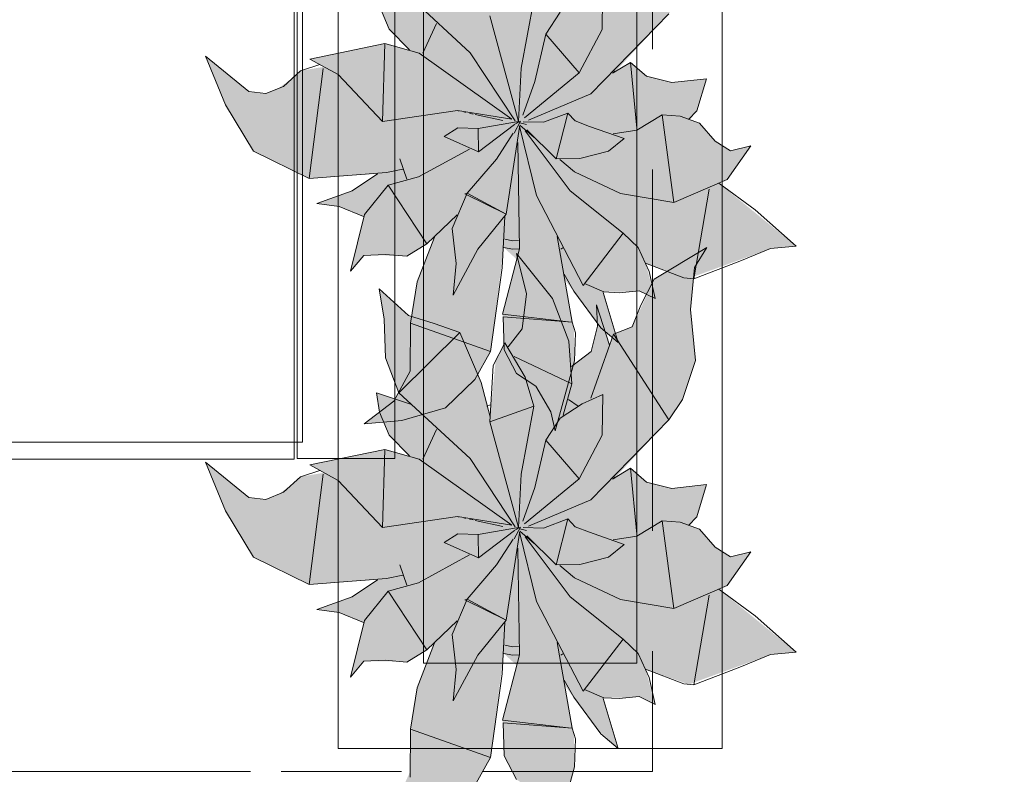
# Model space of a CAD drawing. Header units: millimetres. Extents: x -59761 to 112741, y -57975 to 46221.
# Tile 366 of 421: x 76955 to 78109, y -16798 to -15913. Entities that reach past the tile are written whole.
import ezdxf

# ---------------------------------------------------------------- set-up
doc = ezdxf.new("R2010")
doc.units = ezdxf.units.MM
doc.linetypes.add('короткая штриховая', pattern=[282.222222, 141.111111, -141.111111])
doc.linetypes.add('Штриховая', pattern=[564.444447, 282.222223, -282.222223])
for name, color, linetype in [('Интерьер - конструкции мебели', 7, 'Continuous'), ('Интерьер - Мебель', 7, 'Continuous'), ('Элемент модели - Границы зон', 7, 'Continuous'), ('Элемент Модели - Зона', 7, 'Continuous')]:
    doc.layers.add(name, color=color, linetype=linetype)

msp = doc.modelspace()

# ---------------------------------------------------------------- hatches: boundary and pattern name
at = {"layer": 'Интерьер - Мебель', "linetype": 'Continuous', "lineweight": 0}
for points in [[(77172.64, -15956.13), (77196.08, -16013.38), (77228.65, -16067.69), (77294.05, -16099.56), (77373.96, -16094.17), (77346.21, -16112.93), (77303.16, -16129.01), (77329.04, -16132.65), (77357.63, -16144.28), (77342.51, -16208.42), (77358.04, -16189.81), (77400.86, -16190.1), (77408.42, -16190.7), (77431.84, -16176.38), (77440.78, -16168.33), (77420.28, -16222.23), (77413.78, -16263.02), (77412.37, -16319.11), (77393.35, -16360.84), (77358.59, -16387.32), (77402.39, -16383.5), (77453.61, -16368.78), (77488.3, -16335.51), (77506.31, -16302.47), (77522, -16180.69), (77537.28, -16194.59), (77520.61, -16258.69), (77522.65, -16300.64), (77536.97, -16328.43), (77559.68, -16343.3), (77577.31, -16373.44), (77582.1, -16395.76), (77604.87, -16313.47), (77604.18, -16274.5), (77593.41, -16218.04), (77632.01, -16269.81), (77656.03, -16291.96), (77639.11, -16232.63), (77669.04, -16232.4), (77680.65, -16231.24), (77699.38, -16240.57), (77688.28, -16199.15), (77738.9, -16216.83), (77834.58, -16181.89), (77864.65, -16179.07), (77774.09, -16105.17), (77783.77, -16101.04), (77811.53, -16061.47), (77787.7, -16067.4), (77769.93, -16056.06), (77751.41, -16034.73), (77740.09, -16030.69), (77748.33, -16020.38), (77759.75, -15982.64), (77718.9, -15987.21), (77689.39, -15979.63), (77670.59, -15963.5), (77651.86, -15975.28), (77715.52, -15906.49), (77731.33, -15882.68), (77746.6, -15836.89), (77740.8, -15777.4), (77745.57, -15728.15), (77760.07, -15704.76), (77698.26, -15741.61), (77672.62, -15797.55), (77650.79, -15806.25), (77645.82, -15818.94), (77630.84, -15771.75), (77632.05, -15796.92), (77624.48, -15826.61), (77601.56, -15843.98), (77598.2, -15814.59), (77579.08, -15764.48), (77537.04, -15711.5), (77548.61, -15758.92), (77543.43, -15799.77), (77527.11, -15821.15), (77523.31, -15816.45), (77512.52, -15837.19), (77505.9, -15903.06), (77495.61, -15862.82), (77470.53, -15804.4), (77410.47, -15784.45), (77375.83, -15752.96), (77382.05, -15788.45), (77383.46, -15834.01), (77399.23, -15874.97), (77413.73, -15888.72), (77372.73, -15874.95), (77376.22, -15897.69), (77387.59, -15924.71), (77411.43, -15948.97), (77382.84, -15941.58), (77294.69, -15959.61), (77311.3, -15968.77), (77283.7, -15973.36), (77273.81, -15982.49), (77257.47, -15994.23), (77243.38, -15999.92), (77223.41, -15997.8)], [(77172.64, -16432.15), (77196.08, -16489.4), (77228.65, -16543.72), (77294.05, -16575.58), (77373.96, -16570.19), (77346.21, -16588.95), (77303.16, -16605.04), (77329.04, -16608.67), (77357.63, -16620.3), (77342.51, -16684.44), (77358.04, -16665.83), (77400.86, -16666.12), (77408.42, -16666.72), (77431.84, -16652.4), (77440.78, -16644.35), (77420.28, -16698.25), (77413.78, -16739.04), (77412.37, -16795.13), (77393.35, -16836.86), (77358.59, -16863.34), (77402.39, -16859.52), (77453.61, -16844.81), (77488.3, -16811.53), (77506.31, -16778.49), (77522, -16656.71), (77537.28, -16670.61), (77520.61, -16734.71), (77522.65, -16776.66), (77536.97, -16804.45), (77559.68, -16819.32), (77577.31, -16849.46), (77582.1, -16871.78), (77604.87, -16789.5), (77604.18, -16750.52), (77593.41, -16694.06), (77632.01, -16745.83), (77656.03, -16767.98), (77639.11, -16708.65), (77669.04, -16708.43), (77680.65, -16707.26), (77699.38, -16716.6), (77688.28, -16675.18), (77738.9, -16692.85), (77834.58, -16657.91), (77864.65, -16655.09), (77774.09, -16581.19), (77783.77, -16577.07), (77811.53, -16537.49), (77787.7, -16543.43), (77769.93, -16532.08), (77751.41, -16510.75), (77740.09, -16506.71), (77748.33, -16496.4), (77759.75, -16458.66), (77718.9, -16463.23), (77689.39, -16455.65), (77670.59, -16439.52), (77651.86, -16451.3), (77715.52, -16382.52), (77731.33, -16358.7), (77746.6, -16312.91), (77740.8, -16253.42), (77745.57, -16204.17), (77760.07, -16180.78), (77698.26, -16217.63), (77672.62, -16273.57), (77650.79, -16282.27), (77645.82, -16294.96), (77630.84, -16247.77), (77632.05, -16272.94), (77624.48, -16302.63), (77601.56, -16320), (77598.2, -16290.61), (77579.08, -16240.5), (77537.04, -16187.52), (77548.61, -16234.94), (77543.43, -16275.79), (77527.11, -16297.17), (77523.31, -16292.47), (77512.52, -16313.21), (77505.9, -16379.08), (77495.61, -16338.84), (77470.53, -16280.42), (77410.47, -16260.47), (77375.83, -16228.98), (77382.05, -16264.47), (77383.46, -16310.03), (77399.23, -16350.99), (77413.73, -16364.74), (77372.73, -16350.97), (77376.22, -16373.71), (77387.59, -16400.74), (77411.43, -16424.99), (77382.84, -16417.6), (77294.69, -16435.63), (77311.3, -16444.79), (77283.7, -16449.38), (77273.81, -16458.52), (77257.47, -16470.25), (77243.38, -16475.94), (77223.41, -16473.82)]]:
    msp.add_hatch(color=255, dxfattribs=at).paths.add_polyline_path(points)

# ---------------------------------------------------------------- linework, layer by layer
at = {"layer": 'Интерьер - конструкции мебели', "color": 7, "linetype": 'Continuous', "lineweight": 5}
for points in [[(76786.26, -15274.35), (77276.51, -15274.35), (77276.51, -16428.83), (76786.26, -16428.83)], [(77279.93, -15273.42), (77394.28, -15273.42), (77394.28, -16427.9), (77279.93, -16427.9)]]:
    msp.add_lwpolyline(points, close=True, dxfattribs=at)
at = {"layer": 'Интерьер - конструкции мебели', "color": 7, "linetype": 'Continuous', "lineweight": 15, "flags": 128}
msp.add_lwpolyline([(76786.26, -15294.35), (76786.26, -16408.82), (77286.26, -16408.82), (77286.26, -15294.35)], close=True, dxfattribs=at)
at = {"layer": 'Интерьер - Мебель', "color": 7, "linetype": 'Continuous', "lineweight": 5}
for p, q in [((77327.96, -15267.9), (77327.96, -16767.9)), ((77777.96, -16767.9), (77777.96, -15267.9)), ((77427.96, -15367.9), (77427.96, -16667.9)), ((77677.96, -16667.9), (77677.96, -15367.9)), ((77427.96, -16667.9), (77677.96, -16667.9)), ((77327.96, -16767.9), (77777.96, -16767.9))]:
    msp.add_line(p, q, dxfattribs=at)
at = {"layer": 'Интерьер - Мебель', "color": 7, "linetype": 'Continuous', "lineweight": 15}
for p, q in [((77399.23, -15874.97), (77482.72, -15952.16)), ((77399.23, -15874.97), (77482.72, -15952.16)), ((77637.19, -15924.79), (77638.04, -15876.8)), ((77637.19, -15924.79), (77638.04, -15876.8)), ((77376.22, -15897.69), (77387.59, -15924.71)), ((77376.22, -15897.69), (77387.59, -15924.71)), ((77542.43, -15970.51), (77557.37, -15890.73)), ((77542.43, -15970.51), (77557.37, -15890.73)), ((77505.54, -15909.06), (77539.15, -16032.91)), ((77505.54, -15909.06), (77539.15, -16032.91)), ((77571.49, -15930.51), (77588.26, -15904.69)), ((77571.49, -15930.51), (77588.26, -15904.69)), ((77624.16, -16000.54), (77715.52, -15906.49)), ((77624.16, -16000.54), (77715.52, -15906.49)), ((77427.09, -15952.65), (77443.06, -15917.88)), ((77427.09, -15952.65), (77443.06, -15917.88)), ((77387.59, -15924.71), (77411.44, -15948.97)), ((77387.59, -15924.71), (77411.44, -15948.97)), ((77558.27, -15985.88), (77571.49, -15930.51)), ((77558.27, -15985.88), (77571.49, -15930.51)), ((77571.49, -15930.51), (77610.52, -15975.94)), ((77571.49, -15930.51), (77610.52, -15975.94)), ((77610.52, -15975.94), (77637.19, -15924.79)), ((77610.52, -15975.94), (77637.19, -15924.79)), ((77294.69, -15959.61), (77382.84, -15941.57)), ((77294.69, -15959.61), (77382.84, -15941.57)), ((77380.11, -16032.77), (77382.84, -15941.57)), ((77380.11, -16032.77), (77382.84, -15941.57)), ((77382.84, -15941.57), (77422.85, -15952.6)), ((77382.84, -15941.57), (77422.85, -15952.6)), ((77172.64, -15956.13), (77196.08, -16013.38)), ((77172.64, -15956.13), (77223.41, -15997.8)), ((77172.64, -15956.13), (77196.08, -16013.38)), ((77172.64, -15956.13), (77223.41, -15997.8)), ((77422.85, -15952.6), (77531.54, -16030.23)), ((77422.85, -15952.6), (77531.54, -16030.23)), ((77482.72, -15952.16), (77535.47, -16032.22)), ((77482.72, -15952.16), (77535.47, -16032.22)), ((77283.7, -15973.36), (77306.48, -15966.05)), ((77283.7, -15973.36), (77306.48, -15966.05)), ((77294.69, -15959.61), (77327.9, -15977.93)), ((77294.69, -15959.61), (77327.9, -15977.93)), ((77649.24, -15976.13), (77670.59, -15963.5)), ((77649.24, -15976.13), (77670.59, -15963.5)), ((77670.59, -15963.5), (77677.86, -16040.7)), ((77670.59, -15963.5), (77689.39, -15979.63)), ((77670.59, -15963.5), (77677.86, -16040.7)), ((77670.59, -15963.5), (77689.39, -15979.63)), ((77263.92, -15991.63), (77283.7, -15973.36)), ((77263.92, -15991.63), (77283.7, -15973.36)), ((77294.05, -16099.56), (77310.34, -15970.56)), ((77294.05, -16099.56), (77310.34, -15970.56)), ((77327.9, -15977.93), (77380.11, -16032.77)), ((77327.9, -15977.93), (77380.11, -16032.77)), ((77539.15, -16032.91), (77542.43, -15970.51)), ((77539.15, -16032.91), (77542.43, -15970.51)), ((77546.34, -16028.68), (77610.52, -15975.94)), ((77546.34, -16028.68), (77610.52, -15975.94)), ((77651, -15972.48), (77651.86, -15975.28)), ((77651, -15972.48), (77651.86, -15975.28)), ((77689.39, -15979.63), (77718.9, -15987.21)), ((77689.39, -15979.63), (77718.9, -15987.21)), ((77544.24, -16025.41), (77558.27, -15985.88)), ((77544.24, -16025.41), (77558.27, -15985.88)), ((77718.9, -15987.21), (77759.75, -15982.64)), ((77718.9, -15987.21), (77759.75, -15982.64)), ((77748.33, -16020.38), (77759.75, -15982.64)), ((77748.33, -16020.38), (77759.75, -15982.64)), ((77223.41, -15997.8), (77243.38, -15999.92)), ((77223.41, -15997.8), (77243.38, -15999.92)), ((77243.38, -15999.92), (77263.92, -15991.63)), ((77243.38, -15999.92), (77263.92, -15991.63)), ((77551.03, -16031.38), (77624.16, -16000.54)), ((77551.03, -16031.38), (77624.16, -16000.54)), ((77196.08, -16013.38), (77228.65, -16067.69)), ((77196.08, -16013.38), (77228.65, -16067.69)), ((77380.11, -16032.77), (77467.98, -16019.94)), ((77380.11, -16032.77), (77467.98, -16019.94)), ((77467.98, -16019.94), (77531.54, -16030.23)), ((77467.98, -16019.94), (77531.54, -16030.23)), ((77468.42, -16020.21), (77469.53, -16020.45)), ((77468.42, -16020.21), (77469.53, -16020.45)), ((77475.12, -16021.67), (77477.35, -16022.16)), ((77475.12, -16021.67), (77477.35, -16022.16)), ((77481.81, -16023.13), (77486.28, -16024.1)), ((77481.81, -16023.13), (77486.28, -16024.1)), ((77488.51, -16024.59), (77520.83, -16031.64)), ((77488.51, -16024.59), (77520.83, -16031.64)), ((77568.54, -16033.71), (77596.9, -16022.92)), ((77568.54, -16033.71), (77596.9, -16022.92)), ((77583.34, -16076.68), (77596.9, -16022.92)), ((77583.34, -16076.68), (77596.9, -16022.92)), ((77596.9, -16022.92), (77605.81, -16031.99)), ((77596.9, -16022.92), (77605.81, -16031.99)), ((77677.88, -16042.96), (77707.48, -16024.95)), ((77677.88, -16042.96), (77707.48, -16024.95)), ((77707.48, -16024.95), (77721.21, -16127.91)), ((77707.48, -16024.95), (77728.76, -16026.65)), ((77707.48, -16024.95), (77721.21, -16127.91)), ((77707.48, -16024.95), (77728.76, -16026.65)), ((77738.39, -16030.63), (77748.33, -16020.38)), ((77738.39, -16030.63), (77748.33, -16020.38)), ((77492.07, -16041.19), (77539.15, -16032.91)), ((77492.07, -16041.19), (77539.15, -16032.91)), ((77492.32, -16068.37), (77534.6, -16036.36)), ((77492.32, -16068.37), (77534.6, -16036.36)), ((77534.29, -16046.35), (77541.74, -16032.46)), ((77534.29, -16046.35), (77541.74, -16032.46)), ((77535.14, -16036.06), (77541.74, -16032.46)), ((77535.14, -16036.06), (77541.74, -16032.46)), ((77536.29, -16033.41), (77538.55, -16033.96)), ((77536.29, -16033.41), (77538.55, -16033.96)), ((77538.02, -16033.77), (77539.15, -16032.91)), ((77538.02, -16033.77), (77539.15, -16032.91)), ((77540.81, -16034.5), (77548.72, -16036.42)), ((77540.81, -16034.5), (77548.72, -16036.42)), ((77540.81, -16037.28), (77557.71, -16051.74)), ((77540.81, -16037.28), (77557.71, -16051.74)), ((77544.58, -16033.06), (77568.54, -16033.71)), ((77544.58, -16033.06), (77568.54, -16033.71)), ((77605.81, -16031.99), (77622.56, -16038.55)), ((77605.81, -16031.99), (77622.56, -16038.55)), ((77728.76, -16026.65), (77751.41, -16034.73)), ((77728.76, -16026.65), (77751.41, -16034.73)), ((77751.41, -16034.73), (77769.93, -16056.06)), ((77751.41, -16034.73), (77769.93, -16056.06)), ((77452.24, -16050.55), (77468.17, -16040.32)), ((77452.24, -16050.55), (77468.17, -16040.32)), ((77468.17, -16040.32), (77492.07, -16041.19)), ((77468.17, -16040.32), (77492.07, -16041.19)), ((77492.07, -16041.19), (77492.32, -16068.37)), ((77492.07, -16041.19), (77492.32, -16068.37)), ((77513.66, -16076.87), (77532.86, -16046.51)), ((77513.66, -16076.87), (77532.86, -16046.51)), ((77524.74, -16141.48), (77540.65, -16039.45)), ((77524.74, -16141.48), (77540.65, -16039.45)), ((77540.53, -16038.5), (77560.52, -16119.79)), ((77540.53, -16038.5), (77560.52, -16119.79)), ((77547.21, -16043.69), (77599.72, -16114.04)), ((77547.21, -16043.69), (77599.72, -16114.04)), ((77548.91, -16042.57), (77583.34, -16076.68)), ((77548.91, -16042.57), (77583.34, -16076.68)), ((77622.56, -16038.55), (77663.26, -16052.77)), ((77622.56, -16038.55), (77663.26, -16052.77)), ((77650.35, -16047.25), (77677.88, -16042.96)), ((77650.35, -16047.25), (77677.88, -16042.96)), ((77452.24, -16050.55), (77492.32, -16068.37)), ((77452.24, -16050.55), (77492.32, -16068.37)), ((77538.36, -16057.29), (77540.49, -16182.22)), ((77538.36, -16057.29), (77540.49, -16182.22)), ((77644.64, -16067.61), (77663.26, -16052.77)), ((77644.64, -16067.61), (77663.26, -16052.77)), ((77769.93, -16056.06), (77787.7, -16067.4)), ((77769.93, -16056.06), (77787.7, -16067.4)), ((77228.65, -16067.69), (77294.05, -16099.56)), ((77228.65, -16067.69), (77294.05, -16099.56)), ((77421.94, -16097.75), (77481.81, -16065.12)), ((77421.94, -16097.75), (77481.81, -16065.12)), ((77611.14, -16076.29), (77644.64, -16067.61)), ((77611.14, -16076.29), (77644.64, -16067.61)), ((77783.77, -16101.04), (77811.53, -16061.47)), ((77783.77, -16101.04), (77811.53, -16061.47)), ((77787.7, -16067.4), (77811.53, -16061.47)), ((77787.7, -16067.4), (77811.53, -16061.47)), ((77400.35, -16076.53), (77408.56, -16100.37)), ((77400.35, -16076.53), (77408.56, -16100.37)), ((77479.04, -16116.94), (77513.66, -16076.87)), ((77479.04, -16116.94), (77513.66, -16076.87)), ((77583.34, -16076.68), (77611.14, -16076.29)), ((77583.34, -16076.68), (77611.14, -16076.29)), ((77587.85, -16077.52), (77604.74, -16091.98)), ((77587.85, -16077.52), (77604.74, -16091.98)), ((77294.05, -16099.56), (77384.6, -16092.68)), ((77294.05, -16099.56), (77384.6, -16092.68)), ((77344.56, -16114.04), (77373.96, -16094.17)), ((77344.56, -16114.04), (77373.96, -16094.17)), ((77384.6, -16092.68), (77403.64, -16088.75)), ((77384.6, -16092.68), (77403.64, -16088.75)), ((77604.74, -16091.97), (77658.96, -16117.2)), ((77604.74, -16091.97), (77658.96, -16117.2)), ((77386.37, -16107.45), (77421.94, -16097.75)), ((77386.37, -16107.45), (77421.94, -16097.75)), ((77721.21, -16127.91), (77783.77, -16101.04)), ((77721.21, -16127.91), (77783.77, -16101.04)), ((77774.09, -16105.17), (77816.49, -16136.57)), ((77774.09, -16105.17), (77816.49, -16136.57)), ((77303.16, -16129.01), (77344.56, -16114.04)), ((77303.16, -16129.01), (77344.56, -16114.04)), ((77358.89, -16141.82), (77386.37, -16107.45)), ((77358.89, -16141.82), (77386.37, -16107.45)), ((77386.37, -16107.45), (77431.84, -16176.38)), ((77386.37, -16107.45), (77431.84, -16176.38)), ((77461.44, -16158.37), (77479.04, -16116.94)), ((77461.44, -16158.37), (77479.04, -16116.94)), ((77476.43, -16117.77), (77479.04, -16116.94)), ((77476.43, -16117.77), (77479.04, -16116.94)), ((77476.43, -16117.77), (77524.74, -16141.48)), ((77476.43, -16117.77), (77524.74, -16141.48)), ((77479.04, -16116.94), (77524.74, -16141.48)), ((77479.04, -16116.94), (77524.74, -16141.48)), ((77599.72, -16114.04), (77662.02, -16163.94)), ((77599.72, -16114.04), (77662.02, -16163.94)), ((77658.96, -16117.2), (77721.21, -16127.91)), ((77658.96, -16117.2), (77721.21, -16127.91)), ((77744.63, -16217.54), (77762.74, -16112.21)), ((77744.63, -16217.54), (77762.74, -16112.21)), ((77303.16, -16129.01), (77329.04, -16132.65)), ((77303.16, -16129.01), (77329.04, -16132.65)), ((77560.52, -16119.79), (77615.16, -16224.97)), ((77560.52, -16119.79), (77615.16, -16224.97)), ((77329.04, -16132.65), (77357.63, -16144.28)), ((77329.04, -16132.65), (77357.63, -16144.28)), ((77816.49, -16136.57), (77864.65, -16179.07)), ((77816.49, -16136.57), (77864.65, -16179.07)), ((77342.51, -16208.42), (77358.89, -16141.82)), ((77342.51, -16208.42), (77358.89, -16141.82)), ((77431.84, -16176.38), (77467.3, -16142.49)), ((77431.84, -16176.38), (77467.3, -16142.49)), ((77491.77, -16182.73), (77524.74, -16141.48)), ((77491.77, -16182.73), (77524.74, -16141.48)), ((77520.1, -16204.32), (77523.31, -16144.31)), ((77520.1, -16204.32), (77523.31, -16144.31)), ((77461.44, -16158.37), (77466.08, -16199.48)), ((77461.44, -16158.37), (77466.08, -16199.48)), ((77615.16, -16224.97), (77662.02, -16163.94)), ((77615.16, -16224.97), (77662.02, -16163.94)), ((77662.02, -16163.94), (77679.51, -16180.48)), ((77662.02, -16163.94), (77679.51, -16180.48)), ((77420.48, -16220.92), (77440.78, -16168.33)), ((77420.48, -16220.92), (77440.78, -16168.33)), ((77523.28, -16170.82), (77532.55, -16172.67)), ((77523.28, -16170.82), (77532.55, -16172.67)), ((77532.55, -16172.67), (77539.09, -16172.3)), ((77532.55, -16172.67), (77539.09, -16172.3)), ((77584.66, -16167.75), (77602.16, -16268.33)), ((77584.66, -16167.75), (77602.16, -16268.33)), ((77408.42, -16190.7), (77431.84, -16176.38)), ((77408.42, -16190.7), (77431.84, -16176.38)), ((77462.83, -16236.31), (77491.77, -16182.73)), ((77462.83, -16236.31), (77491.77, -16182.73)), ((77520.61, -16258.69), (77540.49, -16182.22)), ((77520.61, -16258.69), (77540.49, -16182.22)), ((77522, -16180.69), (77532.08, -16182.71)), ((77522, -16180.69), (77532.08, -16182.71)), ((77532.08, -16182.71), (77539.88, -16182.26)), ((77532.08, -16182.71), (77539.88, -16182.26)), ((77588.98, -16182.45), (77591.23, -16180.97)), ((77588.98, -16182.45), (77591.23, -16180.97)), ((77679.51, -16180.48), (77692.53, -16208.68)), ((77679.51, -16180.48), (77692.53, -16208.68)), ((77698.26, -16217.63), (77760.07, -16180.78)), ((77698.26, -16217.63), (77760.07, -16180.78)), ((77745.57, -16204.17), (77760.07, -16180.78)), ((77745.57, -16204.17), (77760.07, -16180.78)), ((77798.74, -16196.79), (77834.58, -16181.89)), ((77798.74, -16196.79), (77834.58, -16181.89)), ((77834.58, -16181.89), (77864.65, -16179.07)), ((77834.58, -16181.89), (77864.65, -16179.07)), ((77342.51, -16208.42), (77358.04, -16189.81)), ((77342.51, -16208.42), (77358.04, -16189.81)), ((77358.04, -16189.81), (77382.89, -16188.66)), ((77358.04, -16189.81), (77382.89, -16188.66)), ((77382.89, -16188.66), (77408.42, -16190.7)), ((77382.89, -16188.66), (77408.42, -16190.7)), ((77537.04, -16187.52), (77548.61, -16234.94)), ((77537.04, -16187.52), (77579.08, -16240.5)), ((77537.04, -16187.52), (77548.61, -16234.94)), ((77537.04, -16187.52), (77579.08, -16240.5)), ((77744.63, -16217.54), (77798.74, -16196.79)), ((77744.63, -16217.54), (77798.74, -16196.79)), ((77462.83, -16236.31), (77466.08, -16199.48)), ((77462.83, -16236.31), (77466.08, -16199.48)), ((77506.31, -16302.47), (77520.1, -16204.32)), ((77506.31, -16302.47), (77520.1, -16204.32)), ((77688.28, -16199.15), (77733.17, -16216.11)), ((77688.28, -16199.15), (77733.17, -16216.11)), ((77692.53, -16208.68), (77699.38, -16240.57)), ((77692.53, -16208.68), (77699.38, -16240.57)), ((77740.8, -16253.42), (77745.57, -16204.17)), ((77740.8, -16253.42), (77745.57, -16204.17)), ((77412.76, -16269.4), (77420.48, -16220.92)), ((77412.76, -16269.4), (77420.48, -16220.92)), ((77592.72, -16211.94), (77604.1, -16231.92)), ((77592.72, -16211.94), (77604.1, -16231.92)), ((77682.53, -16248.24), (77698.26, -16217.63)), ((77682.53, -16248.24), (77698.26, -16217.63)), ((77733.17, -16216.11), (77744.63, -16217.54)), ((77733.17, -16216.11), (77744.63, -16217.54)), ((77375.83, -16228.98), (77382.05, -16264.47)), ((77375.83, -16228.98), (77410.47, -16260.47)), ((77375.83, -16228.98), (77382.05, -16264.47)), ((77375.83, -16228.98), (77410.47, -16260.47)), ((77604.1, -16231.92), (77635.58, -16274.66)), ((77604.1, -16231.92), (77635.58, -16274.66)), ((77616.72, -16222.93), (77639.11, -16232.63)), ((77616.72, -16222.93), (77639.11, -16232.63)), ((77638.48, -16233.29), (77656.03, -16291.96)), ((77638.48, -16233.29), (77656.03, -16291.96)), ((77639.11, -16232.63), (77657.44, -16233.57)), ((77639.11, -16232.63), (77657.44, -16233.57)), ((77657.44, -16233.57), (77680.65, -16231.24)), ((77657.44, -16233.57), (77680.65, -16231.24)), ((77680.65, -16231.24), (77699.38, -16240.57)), ((77680.65, -16231.24), (77699.38, -16240.57)), ((77543.43, -16275.79), (77548.61, -16234.94)), ((77543.43, -16275.79), (77548.61, -16234.94)), ((77579.08, -16240.5), (77598.2, -16290.61)), ((77579.08, -16240.5), (77598.2, -16290.61)), ((77630.84, -16247.77), (77632.05, -16272.94)), ((77630.84, -16247.77), (77645.82, -16294.96)), ((77630.84, -16247.77), (77632.05, -16272.94)), ((77630.84, -16247.77), (77645.82, -16294.96)), ((77672.62, -16273.57), (77682.53, -16248.24)), ((77672.62, -16273.57), (77682.53, -16248.24)), ((77740.8, -16253.42), (77746.6, -16312.91)), ((77740.8, -16253.42), (77746.6, -16312.91)), ((77382.05, -16264.47), (77383.46, -16310.03)), ((77382.05, -16264.47), (77383.46, -16310.03)), ((77410.47, -16260.47), (77440.33, -16269.65)), ((77410.47, -16260.47), (77440.33, -16269.65)), ((77520.61, -16258.69), (77597.76, -16267.81)), ((77520.61, -16258.69), (77597.76, -16267.81)), ((77521.3, -16261.88), (77522.65, -16300.64)), ((77521.3, -16261.88), (77602.16, -16268.33)), ((77521.3, -16261.88), (77522.65, -16300.64)), ((77521.3, -16261.88), (77602.16, -16268.33)), ((77412.32, -16325.79), (77412.76, -16269.4)), ((77412.32, -16325.79), (77412.76, -16269.4)), ((77412.76, -16269.4), (77506.31, -16302.47)), ((77412.76, -16269.4), (77506.31, -16302.47)), ((77440.33, -16269.65), (77470.53, -16280.42)), ((77440.33, -16269.65), (77470.53, -16280.42)), ((77527.11, -16297.17), (77543.43, -16275.79)), ((77527.11, -16297.17), (77543.43, -16275.79)), ((77602.16, -16268.33), (77606.2, -16280.67)), ((77602.16, -16268.33), (77606.2, -16280.67)), ((77624.48, -16302.63), (77632.05, -16272.94)), ((77624.48, -16302.63), (77632.05, -16272.94)), ((77635.58, -16274.66), (77656.03, -16291.96)), ((77635.58, -16274.66), (77656.03, -16291.96)), ((77650.79, -16282.27), (77672.62, -16273.57)), ((77650.79, -16282.27), (77672.62, -16273.57)), ((77399.23, -16350.99), (77470.53, -16280.42)), ((77399.23, -16350.99), (77470.53, -16280.42)), ((77470.53, -16280.42), (77495.61, -16338.84)), ((77470.53, -16280.42), (77495.61, -16338.84)), ((77598.2, -16290.61), (77601.94, -16340.54)), ((77598.2, -16290.61), (77601.94, -16340.54)), ((77604.87, -16313.47), (77606.2, -16280.67)), ((77604.87, -16313.47), (77606.2, -16280.67)), ((77623.94, -16357.25), (77650.79, -16282.27)), ((77623.94, -16357.25), (77650.79, -16282.27)), ((77650.79, -16282.27), (77715.52, -16382.52)), ((77650.79, -16282.27), (77715.52, -16382.52)), ((77488.3, -16335.51), (77506.31, -16302.47)), ((77488.3, -16335.51), (77506.31, -16302.47)), ((77509.49, -16319.05), (77523.31, -16292.47)), ((77509.49, -16319.05), (77523.31, -16292.47)), ((77522.65, -16300.64), (77536.97, -16328.43)), ((77522.65, -16300.64), (77536.97, -16328.43)), ((77523.31, -16292.47), (77547.24, -16332.51)), ((77523.31, -16292.47), (77547.24, -16332.51)), ((77601.56, -16320), (77624.48, -16302.63)), ((77601.56, -16320), (77624.48, -16302.63)), ((77383.46, -16310.03), (77399.23, -16350.99)), ((77383.46, -16310.03), (77399.23, -16350.99)), ((77534.05, -16308.24), (77601.94, -16340.54)), ((77534.05, -16308.24), (77601.94, -16340.54)), ((77582.1, -16395.76), (77604.87, -16313.47)), ((77582.1, -16395.76), (77604.87, -16313.47)), ((77731.33, -16358.7), (77746.6, -16312.91)), ((77731.33, -16358.7), (77746.6, -16312.91)), ((77393.35, -16360.84), (77412.32, -16325.79)), ((77393.35, -16360.84), (77412.32, -16325.79)), ((77505.54, -16385.08), (77509.49, -16319.05)), ((77505.54, -16385.08), (77509.49, -16319.05)), ((77453.61, -16368.78), (77488.3, -16335.51)), ((77453.61, -16368.78), (77488.3, -16335.51)), ((77536.97, -16328.43), (77559.68, -16343.3)), ((77536.97, -16328.43), (77559.68, -16343.3)), ((77547.24, -16332.51), (77557.37, -16366.75)), ((77547.24, -16332.51), (77557.37, -16366.75)), ((77495.61, -16338.84), (77505.89, -16379.05)), ((77495.61, -16338.84), (77505.89, -16379.05)), ((77559.68, -16343.3), (77577.31, -16373.44)), ((77559.68, -16343.3), (77577.31, -16373.44)), ((77591.76, -16377.18), (77601.94, -16340.54)), ((77591.76, -16377.18), (77601.94, -16340.54)), ((77372.73, -16350.97), (77376.22, -16373.71)), ((77372.73, -16350.97), (77413.73, -16364.74)), ((77372.73, -16350.97), (77376.22, -16373.71)), ((77372.73, -16350.97), (77413.73, -16364.74)), ((77399.23, -16350.99), (77482.72, -16428.18)), ((77399.23, -16350.99), (77482.72, -16428.18)), ((77597.89, -16358.89), (77609.06, -16366.63)), ((77597.89, -16358.89), (77609.06, -16366.63)), ((77613.94, -16363.96), (77638.04, -16352.82)), ((77613.94, -16363.96), (77638.04, -16352.82)), ((77637.19, -16400.81), (77638.04, -16352.82)), ((77637.19, -16400.81), (77638.04, -16352.82)), ((77715.52, -16382.52), (77731.33, -16358.7)), ((77715.52, -16382.52), (77731.33, -16358.7)), ((77358.59, -16387.32), (77393.35, -16360.84)), ((77358.59, -16387.32), (77393.35, -16360.84)), ((77402.39, -16383.5), (77453.61, -16368.78)), ((77402.39, -16383.5), (77453.61, -16368.78)), ((77502.3, -16366.47), (77506.66, -16365.07)), ((77502.3, -16366.47), (77506.66, -16365.07)), ((77505.54, -16385.08), (77557.37, -16366.75)), ((77505.54, -16385.08), (77557.37, -16366.75)), ((77542.43, -16446.53), (77557.37, -16366.75)), ((77542.43, -16446.53), (77557.37, -16366.75)), ((77588.26, -16380.71), (77613.94, -16363.96)), ((77588.26, -16380.71), (77613.94, -16363.96)), ((77358.59, -16387.32), (77402.39, -16383.5)), ((77358.59, -16387.32), (77402.39, -16383.5)), ((77376.22, -16373.71), (77387.59, -16400.74)), ((77376.22, -16373.71), (77387.59, -16400.74)), ((77571.49, -16406.54), (77588.26, -16380.71)), ((77571.49, -16406.54), (77588.26, -16380.71)), ((77577.31, -16373.44), (77582.1, -16395.76)), ((77577.31, -16373.44), (77582.1, -16395.76)), ((77624.16, -16476.56), (77715.52, -16382.52)), ((77624.16, -16476.56), (77715.52, -16382.52)), ((77427.09, -16428.67), (77443.06, -16393.9)), ((77427.09, -16428.67), (77443.06, -16393.9)), ((77505.54, -16385.08), (77539.15, -16508.93)), ((77505.54, -16385.08), (77539.15, -16508.93)), ((77387.59, -16400.74), (77411.44, -16424.99)), ((77387.59, -16400.74), (77411.44, -16424.99)), ((77558.27, -16461.9), (77571.49, -16406.54)), ((77558.27, -16461.9), (77571.49, -16406.54)), ((77571.49, -16406.54), (77610.52, -16451.97)), ((77571.49, -16406.54), (77610.52, -16451.97)), ((77610.52, -16451.97), (77637.19, -16400.81)), ((77610.52, -16451.97), (77637.19, -16400.81)), ((77294.69, -16435.63), (77382.84, -16417.6)), ((77294.69, -16435.63), (77382.84, -16417.6)), ((77380.11, -16508.79), (77382.84, -16417.6)), ((77380.11, -16508.79), (77382.84, -16417.6)), ((77382.84, -16417.6), (77422.85, -16428.63)), ((77382.84, -16417.6), (77422.85, -16428.63)), ((77422.85, -16428.63), (77531.54, -16506.26)), ((77422.85, -16428.63), (77531.54, -16506.26)), ((77482.72, -16428.18), (77535.47, -16508.25)), ((77482.72, -16428.18), (77535.47, -16508.25)), ((77172.64, -16432.15), (77196.08, -16489.4)), ((77172.64, -16432.15), (77223.41, -16473.82)), ((77172.64, -16432.15), (77196.08, -16489.4)), ((77172.64, -16432.15), (77223.41, -16473.82)), ((77294.69, -16435.63), (77327.9, -16453.95)), ((77294.69, -16435.63), (77327.9, -16453.95)), ((77649.24, -16452.15), (77670.59, -16439.52)), ((77649.24, -16452.15), (77670.59, -16439.52)), ((77670.59, -16439.52), (77677.86, -16516.72)), ((77670.59, -16439.52), (77689.39, -16455.65)), ((77670.59, -16439.52), (77677.86, -16516.72)), ((77670.59, -16439.52), (77689.39, -16455.65)), ((77263.92, -16467.65), (77283.7, -16449.38)), ((77263.92, -16467.65), (77283.7, -16449.38)), ((77283.7, -16449.38), (77306.48, -16442.07)), ((77283.7, -16449.38), (77306.48, -16442.07)), ((77294.05, -16575.58), (77310.34, -16446.58)), ((77294.05, -16575.58), (77310.34, -16446.58)), ((77539.15, -16508.93), (77542.43, -16446.53)), ((77539.15, -16508.93), (77542.43, -16446.53)), ((77546.34, -16504.7), (77610.52, -16451.97)), ((77546.34, -16504.7), (77610.52, -16451.97)), ((77651, -16448.5), (77651.86, -16451.3)), ((77651, -16448.5), (77651.86, -16451.3)), ((77327.9, -16453.95), (77380.11, -16508.79)), ((77327.9, -16453.95), (77380.11, -16508.79)), ((77544.24, -16501.43), (77558.27, -16461.9)), ((77544.24, -16501.43), (77558.27, -16461.9)), ((77689.39, -16455.65), (77718.9, -16463.23)), ((77689.39, -16455.65), (77718.9, -16463.23)), ((77718.9, -16463.23), (77759.75, -16458.66)), ((77718.9, -16463.23), (77759.75, -16458.66)), ((77748.33, -16496.4), (77759.75, -16458.66)), ((77748.33, -16496.4), (77759.75, -16458.66)), ((77223.41, -16473.82), (77243.38, -16475.94)), ((77223.41, -16473.82), (77243.38, -16475.94)), ((77243.38, -16475.94), (77263.92, -16467.65)), ((77243.38, -16475.94), (77263.92, -16467.65)), ((77551.03, -16507.4), (77624.16, -16476.56)), ((77551.03, -16507.4), (77624.16, -16476.56)), ((77196.08, -16489.4), (77228.65, -16543.72)), ((77196.08, -16489.4), (77228.65, -16543.72)), ((77380.11, -16508.79), (77467.98, -16495.96)), ((77380.11, -16508.79), (77467.98, -16495.96)), ((77467.98, -16495.96), (77531.54, -16506.26)), ((77467.98, -16495.96), (77531.54, -16506.26)), ((77468.42, -16496.23), (77469.53, -16496.48)), ((77468.42, -16496.23), (77469.53, -16496.48)), ((77475.12, -16497.69), (77477.35, -16498.18)), ((77475.12, -16497.69), (77477.35, -16498.18)), ((77738.39, -16506.65), (77748.33, -16496.4)), ((77738.39, -16506.65), (77748.33, -16496.4)), ((77481.81, -16499.15), (77486.28, -16500.12)), ((77481.81, -16499.15), (77486.28, -16500.12)), ((77488.51, -16500.61), (77520.83, -16507.66)), ((77488.51, -16500.61), (77520.83, -16507.66)), ((77492.07, -16517.21), (77539.15, -16508.93)), ((77492.07, -16517.21), (77539.15, -16508.93)), ((77534.29, -16522.37), (77541.74, -16508.48)), ((77534.29, -16522.37), (77541.74, -16508.48)), ((77535.14, -16512.08), (77541.74, -16508.48)), ((77535.14, -16512.08), (77541.74, -16508.48)), ((77536.29, -16509.43), (77538.55, -16509.98)), ((77536.29, -16509.43), (77538.55, -16509.98)), ((77538.02, -16509.79), (77539.15, -16508.93)), ((77538.02, -16509.79), (77539.15, -16508.93)), ((77544.58, -16509.08), (77568.54, -16509.73)), ((77544.58, -16509.08), (77568.54, -16509.73)), ((77568.54, -16509.73), (77596.9, -16498.94)), ((77568.54, -16509.73), (77596.9, -16498.94)), ((77583.34, -16552.7), (77596.9, -16498.94)), ((77583.34, -16552.7), (77596.9, -16498.94)), ((77596.9, -16498.94), (77605.81, -16508.01)), ((77596.9, -16498.94), (77605.81, -16508.01)), ((77605.81, -16508.01), (77622.56, -16514.57)), ((77605.81, -16508.01), (77622.56, -16514.57)), ((77677.88, -16518.99), (77707.48, -16500.98)), ((77677.88, -16518.99), (77707.48, -16500.98)), ((77707.48, -16500.98), (77721.21, -16603.94)), ((77707.48, -16500.98), (77728.76, -16502.67)), ((77707.48, -16500.98), (77721.21, -16603.94)), ((77707.48, -16500.98), (77728.76, -16502.67)), ((77728.76, -16502.67), (77751.41, -16510.75)), ((77728.76, -16502.67), (77751.41, -16510.75)), ((77452.24, -16526.57), (77468.17, -16516.35)), ((77452.24, -16526.57), (77468.17, -16516.35)), ((77468.17, -16516.35), (77492.07, -16517.21)), ((77468.17, -16516.35), (77492.07, -16517.21)), ((77492.07, -16517.21), (77492.32, -16544.39)), ((77492.07, -16517.21), (77492.32, -16544.39)), ((77492.32, -16544.39), (77534.6, -16512.38)), ((77492.32, -16544.39), (77534.6, -16512.38)), ((77524.74, -16617.5), (77540.65, -16515.47)), ((77524.74, -16617.5), (77540.65, -16515.47)), ((77540.53, -16514.52), (77560.52, -16595.81)), ((77540.53, -16514.52), (77560.52, -16595.81)), ((77540.81, -16510.53), (77548.72, -16512.44)), ((77540.81, -16510.53), (77548.72, -16512.44)), ((77540.81, -16513.3), (77557.71, -16527.76)), ((77540.81, -16513.3), (77557.71, -16527.76)), ((77547.21, -16519.72), (77599.72, -16590.06)), ((77547.21, -16519.72), (77599.72, -16590.06)), ((77548.91, -16518.6), (77583.34, -16552.7)), ((77548.91, -16518.6), (77583.34, -16552.7)), ((77622.56, -16514.57), (77663.26, -16528.79)), ((77622.56, -16514.57), (77663.26, -16528.79)), ((77650.35, -16523.27), (77677.88, -16518.99)), ((77650.35, -16523.27), (77677.88, -16518.99)), ((77751.41, -16510.75), (77769.93, -16532.08)), ((77751.41, -16510.75), (77769.93, -16532.08)), ((77452.24, -16526.57), (77492.32, -16544.39)), ((77452.24, -16526.57), (77492.32, -16544.39)), ((77513.66, -16552.89), (77532.86, -16522.53)), ((77513.66, -16552.89), (77532.86, -16522.53)), ((77538.36, -16533.31), (77540.49, -16658.24)), ((77538.36, -16533.31), (77540.49, -16658.24)), ((77644.64, -16543.63), (77663.26, -16528.79)), ((77644.64, -16543.63), (77663.26, -16528.79)), ((77769.93, -16532.08), (77787.7, -16543.43)), ((77769.93, -16532.08), (77787.7, -16543.43)), ((77228.65, -16543.72), (77294.05, -16575.58)), ((77228.65, -16543.72), (77294.05, -16575.58)), ((77421.94, -16573.77), (77481.81, -16541.14)), ((77421.94, -16573.77), (77481.81, -16541.14)), ((77611.14, -16552.31), (77644.64, -16543.63)), ((77611.14, -16552.31), (77644.64, -16543.63)), ((77783.77, -16577.07), (77811.53, -16537.49)), ((77783.77, -16577.07), (77811.53, -16537.49)), ((77787.7, -16543.43), (77811.53, -16537.49)), ((77787.7, -16543.43), (77811.53, -16537.49)), ((77400.35, -16552.55), (77408.56, -16576.39)), ((77400.35, -16552.55), (77408.56, -16576.39)), ((77479.04, -16592.96), (77513.66, -16552.89)), ((77479.04, -16592.96), (77513.66, -16552.89)), ((77583.34, -16552.7), (77611.14, -16552.31)), ((77583.34, -16552.7), (77611.14, -16552.31)), ((77587.85, -16553.55), (77604.74, -16568)), ((77587.85, -16553.55), (77604.74, -16568)), ((77384.6, -16568.7), (77403.64, -16564.77)), ((77384.6, -16568.7), (77403.64, -16564.77)), ((77604.74, -16568), (77658.96, -16593.22)), ((77604.74, -16568), (77658.96, -16593.22)), ((77294.05, -16575.58), (77384.6, -16568.7)), ((77294.05, -16575.58), (77384.6, -16568.7)), ((77344.56, -16590.06), (77373.96, -16570.19)), ((77344.56, -16590.06), (77373.96, -16570.19)), ((77386.37, -16583.47), (77421.94, -16573.77)), ((77386.37, -16583.47), (77421.94, -16573.77)), ((77721.21, -16603.94), (77783.77, -16577.07)), ((77721.21, -16603.94), (77783.77, -16577.07)), ((77303.16, -16605.04), (77344.56, -16590.06)), ((77303.16, -16605.04), (77344.56, -16590.06)), ((77358.89, -16617.84), (77386.37, -16583.47)), ((77358.89, -16617.84), (77386.37, -16583.47)), ((77386.37, -16583.47), (77431.84, -16652.4)), ((77386.37, -16583.47), (77431.84, -16652.4)), ((77599.72, -16590.06), (77662.02, -16639.96)), ((77599.72, -16590.06), (77662.02, -16639.96)), ((77744.63, -16693.57), (77762.74, -16588.24)), ((77744.63, -16693.57), (77762.74, -16588.24)), ((77774.09, -16581.19), (77816.49, -16612.59)), ((77774.09, -16581.19), (77816.49, -16612.59)), ((77461.44, -16634.39), (77479.04, -16592.96)), ((77461.44, -16634.39), (77479.04, -16592.96)), ((77476.43, -16593.79), (77479.04, -16592.96)), ((77476.43, -16593.79), (77479.04, -16592.96)), ((77476.43, -16593.79), (77524.74, -16617.5)), ((77476.43, -16593.79), (77524.74, -16617.5)), ((77479.04, -16592.96), (77524.74, -16617.5)), ((77479.04, -16592.96), (77524.74, -16617.5)), ((77560.52, -16595.81), (77615.16, -16700.99)), ((77560.52, -16595.81), (77615.16, -16700.99)), ((77658.96, -16593.22), (77721.21, -16603.94)), ((77658.96, -16593.22), (77721.21, -16603.94)), ((77303.16, -16605.04), (77329.04, -16608.67)), ((77303.16, -16605.04), (77329.04, -16608.67)), ((77329.04, -16608.67), (77357.63, -16620.3)), ((77329.04, -16608.67), (77357.63, -16620.3)), ((77816.49, -16612.59), (77864.65, -16655.09)), ((77816.49, -16612.59), (77864.65, -16655.09)), ((77342.51, -16684.44), (77358.89, -16617.84)), ((77342.51, -16684.44), (77358.89, -16617.84)), ((77431.84, -16652.4), (77467.3, -16618.51)), ((77431.84, -16652.4), (77467.3, -16618.51)), ((77491.77, -16658.75), (77524.74, -16617.5)), ((77491.77, -16658.75), (77524.74, -16617.5)), ((77520.1, -16680.34), (77523.31, -16620.33)), ((77520.1, -16680.34), (77523.31, -16620.33)), ((77461.44, -16634.39), (77466.08, -16675.51)), ((77461.44, -16634.39), (77466.08, -16675.51)), ((77420.48, -16696.94), (77440.78, -16644.35)), ((77420.48, -16696.94), (77440.78, -16644.35)), ((77523.28, -16646.84), (77532.55, -16648.69)), ((77523.28, -16646.84), (77532.55, -16648.69)), ((77532.55, -16648.69), (77539.09, -16648.32)), ((77532.55, -16648.69), (77539.09, -16648.32)), ((77584.66, -16643.77), (77602.16, -16744.35)), ((77584.66, -16643.77), (77602.16, -16744.35)), ((77615.16, -16700.99), (77662.02, -16639.96)), ((77615.16, -16700.99), (77662.02, -16639.96)), ((77662.02, -16639.96), (77679.51, -16656.5)), ((77662.02, -16639.96), (77679.51, -16656.5)), ((77408.42, -16666.72), (77431.84, -16652.4)), ((77408.42, -16666.72), (77431.84, -16652.4)), ((77462.83, -16712.33), (77491.77, -16658.75)), ((77462.83, -16712.33), (77491.77, -16658.75)), ((77520.61, -16734.71), (77540.49, -16658.24)), ((77520.61, -16734.71), (77540.49, -16658.24)), ((77522, -16656.71), (77532.08, -16658.73)), ((77522, -16656.71), (77532.08, -16658.73)), ((77532.08, -16658.73), (77539.88, -16658.28)), ((77532.08, -16658.73), (77539.88, -16658.28)), ((77588.98, -16658.47), (77591.23, -16656.99)), ((77588.98, -16658.47), (77591.23, -16656.99)), ((77679.51, -16656.5), (77692.53, -16684.71)), ((77679.51, -16656.5), (77692.53, -16684.71)), ((77798.74, -16672.81), (77834.58, -16657.91)), ((77798.74, -16672.81), (77834.58, -16657.91)), ((77834.58, -16657.91), (77864.65, -16655.09)), ((77834.58, -16657.91), (77864.65, -16655.09)), ((77342.51, -16684.44), (77358.04, -16665.83)), ((77342.51, -16684.44), (77358.04, -16665.83)), ((77358.04, -16665.83), (77382.89, -16664.68)), ((77358.04, -16665.83), (77382.89, -16664.68)), ((77382.89, -16664.68), (77408.42, -16666.72)), ((77382.89, -16664.68), (77408.42, -16666.72)), ((77462.83, -16712.33), (77466.08, -16675.51)), ((77462.83, -16712.33), (77466.08, -16675.51)), ((77506.31, -16778.49), (77520.1, -16680.34)), ((77506.31, -16778.49), (77520.1, -16680.34)), ((77688.28, -16675.18), (77733.17, -16692.13)), ((77688.28, -16675.18), (77733.17, -16692.13)), ((77744.63, -16693.57), (77798.74, -16672.81)), ((77744.63, -16693.57), (77798.74, -16672.81)), ((77592.72, -16687.96), (77604.1, -16707.94)), ((77592.72, -16687.96), (77604.1, -16707.94)), ((77692.53, -16684.71), (77699.38, -16716.6)), ((77692.53, -16684.71), (77699.38, -16716.6)), ((77733.17, -16692.13), (77744.63, -16693.57)), ((77733.17, -16692.13), (77744.63, -16693.57)), ((77412.76, -16745.43), (77420.48, -16696.94)), ((77412.76, -16745.43), (77420.48, -16696.94)), ((77616.72, -16698.95), (77639.11, -16708.65)), ((77616.72, -16698.95), (77639.11, -16708.65)), ((77604.1, -16707.94), (77635.58, -16750.68)), ((77604.1, -16707.94), (77635.58, -16750.68)), ((77638.48, -16709.32), (77656.03, -16767.98)), ((77638.48, -16709.32), (77656.03, -16767.98)), ((77639.11, -16708.65), (77657.44, -16709.59)), ((77639.11, -16708.65), (77657.44, -16709.59)), ((77657.44, -16709.59), (77680.65, -16707.26)), ((77657.44, -16709.59), (77680.65, -16707.26)), ((77680.65, -16707.26), (77699.38, -16716.6)), ((77680.65, -16707.26), (77699.38, -16716.6)), ((77520.61, -16734.71), (77597.76, -16743.83)), ((77520.61, -16734.71), (77597.76, -16743.83)), ((77521.3, -16737.9), (77522.65, -16776.66)), ((77521.3, -16737.9), (77602.16, -16744.35)), ((77521.3, -16737.9), (77522.65, -16776.66)), ((77521.3, -16737.9), (77602.16, -16744.35)), ((77412.32, -16801.81), (77412.76, -16745.43)), ((77412.32, -16801.81), (77412.76, -16745.43)), ((77412.76, -16745.43), (77506.31, -16778.49)), ((77412.76, -16745.43), (77506.31, -16778.49)), ((77602.16, -16744.35), (77606.2, -16756.69)), ((77602.16, -16744.35), (77606.2, -16756.69)), ((77635.58, -16750.68), (77656.03, -16767.98)), ((77635.58, -16750.68), (77656.03, -16767.98)), ((77604.87, -16789.5), (77606.2, -16756.69)), ((77604.87, -16789.5), (77606.2, -16756.69)), ((77488.3, -16811.53), (77506.31, -16778.49)), ((77488.3, -16811.53), (77506.31, -16778.49)), ((77522.65, -16776.66), (77536.97, -16804.45)), ((77522.65, -16776.66), (77536.97, -16804.45)), ((77582.1, -16871.78), (77604.87, -16789.5)), ((77582.1, -16871.78), (77604.87, -16789.5))]:
    msp.add_line(p, q, dxfattribs=at)
at = {"layer": 'Элемент модели - Границы зон', "color": 7, "linetype": 'короткая штриховая', "lineweight": 15}
msp.add_lwpolyline([(75850, -35699.94), (75850, -16794.88), (77696.33, -16794.88), (77696.33, -14421.89), (79332.5, -14421.89), (79332.5, -11247.67), (77696.33, -11247.67), (77696.33, -9000), (80700, -9000), (80700, -9300), (81300, -9300), (81300, -9000), (89700, -9000), (89700, -9300), (90300, -9300), (90300, -9000), (94825, -9000), (96025, -9000), (96025, -18150)], dxfattribs=at)
at = {"layer": 'Элемент Модели - Зона', "color": 253, "linetype": 'Штриховая', "lineweight": 15, "flags": 128}
for points in [[(75238.88, -16794.88), (75850, -16794.88), (77696.33, -16794.88), (77696.33, -14421.89), (77696.33, -11247.67), (77696.33, -9000), (75238.88, -9000)], [(75850, -35690.78), (75850, -35699.94), (77410, -35699.94), (77410, -35679.94), (80725, -35679.94), (80725, -29900), (80700, -29900), (80700, -28400), (80725, -28400), (80725, -27750), (80650, -27750), (80650, -26250), (80725, -26250), (80725, -25600), (80700, -25600), (80700, -24100), (80725, -24100), (80725, -18300), (80700, -18300), (80700, -17700), (81300, -17700), (81300, -18175), (89700, -18175), (89700, -17700), (90300, -17700), (90300, -18175), (96025, -18175), (96025, -9000), (93380.68, -9000), (90300, -9000), (90300, -9300), (89700, -9300), (89700, -9000), (81300, -9000), (81300, -9300), (80700, -9300), (80700, -9000), (77696.33, -9000), (77696.33, -11247.67), (79332.5, -11247.67), (79332.5, -14421.89), (77696.33, -14421.89), (77696.33, -16794.88), (75850, -16794.88)]]:
    msp.add_lwpolyline(points, close=True, dxfattribs=at)

doc.saveas('drawing.dxf')
